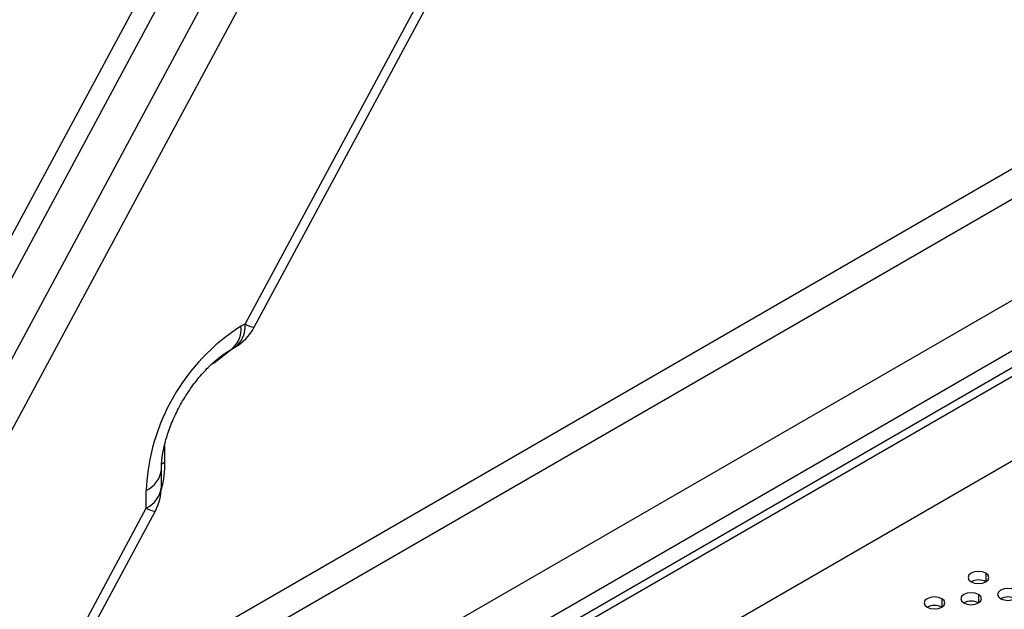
# Model space of a CAD drawing. Header units: millimetres. Extents: x 0 to 1118, y 0 to 864.
# Tile 360 of 438: x 980.42 to 989.89, y 694.02 to 699.69. Entities that reach past the tile are written whole.
import ezdxf

# ---------------------------------------------------------------- set-up
doc = ezdxf.new("R2010")
doc.units = ezdxf.units.MM

msp = doc.modelspace()

# ---------------------------------------------------------------- linework, layer by layer
at = {"color": 7, "linetype": 'Continuous', "lineweight": 25}
for p, q in [((987.8979, 711.6712), (976.6155, 690.6883)), ((988.0715, 711.5838), (976.7891, 690.6009)), ((977.1029, 690.4025), (987.3865, 709.5278)), ((977.4115, 690.2926), (987.4901, 709.0367)), ((1010.8293, 708.3799), (936.3002, 665.3552)), ((1010.9, 708.3391), (936.3709, 665.3144)), ((1011.1121, 707.645), (936.1588, 664.3754)), ((988.1981, 707.1979), (982.5865, 696.7615)), ((982.6733, 696.7288), (988.2849, 707.1652)), ((981.447, 693.3366), (995.3568, 701.3666)), ((995.4416, 701.1216), (981.5318, 693.0917)), ((949.9524, 673.8897), (996.8942, 700.9886)), ((997.0356, 700.5803), (950.0939, 673.4814)), ((982.545, 696.7375), (982.5865, 696.7615)), ((982.4414, 696.5086), (982.4829, 696.5326)), ((981.7802, 695.1938), (981.7802, 695.3633)), ((981.6338, 694.9897), (981.6338, 695.1592)), ((981.6338, 694.9897), (980.7563, 693.3579)), ((980.8432, 693.3252), (981.7206, 694.957))]:
    msp.add_line(p, q, dxfattribs=at)
at = {"color": 8, "linetype": 'Continuous', "lineweight": 25}
for p, q in [((982.4652, 696.5223), (982.2913, 696.3864)), ((982.2913, 696.3864), (982.2607, 696.3688)), ((981.8109, 695.5898), (981.8109, 695.4305)), ((989.7151, 694.3621), (989.7151, 694.2804)), ((989.6443, 694.1579), (989.6443, 694.0763)), ((989.2908, 694.1171), (989.2908, 694.0355))]:
    msp.add_line(p, q, dxfattribs=at)
at = {"color": 8, "linetype": 'Continuous', "lineweight": 25, "flags": 128}
msp.add_lwpolyline([(981.7802, 695.4097), (981.7851, 695.4135), (981.8109, 695.4305)], dxfattribs=at)
at = {"color": 7, "linetype": 'Continuous', "lineweight": 25, "flags": 128}
for points in [[(989.7151, 694.3621), (989.6826, 694.3746), (989.6443, 694.379), (989.6061, 694.3746), (989.5736, 694.3621), (989.552, 694.3433), (989.5443, 694.3212), (989.552, 694.2991), (989.5736, 694.2804)], [(989.5736, 694.2804), (989.6061, 694.2679), (989.6443, 694.2635), (989.6826, 694.2679), (989.7151, 694.2804), (989.7367, 694.2991), (989.7443, 694.3212), (989.7367, 694.3433), (989.7151, 694.3621)], [(989.6443, 694.1579), (989.6119, 694.1705), (989.5736, 694.1749), (989.5354, 694.1705), (989.5029, 694.1579), (989.4813, 694.1392), (989.4736, 694.1171), (989.4813, 694.095), (989.5029, 694.0763)], [(989.5029, 694.0763), (989.5354, 694.0638), (989.5736, 694.0594), (989.6119, 694.0638), (989.6443, 694.0763), (989.666, 694.095), (989.6736, 694.1171), (989.666, 694.1392), (989.6443, 694.1579)], [(989.9979, 694.1988), (989.9655, 694.2113), (989.9272, 694.2157), (989.8889, 694.2113), (989.8565, 694.1988), (989.8348, 694.18), (989.8272, 694.1579), (989.8348, 694.1359), (989.8565, 694.1171)], [(989.8565, 694.1171), (989.8889, 694.1046), (989.9272, 694.1002), (989.9655, 694.1046), (989.9979, 694.1171), (990.0196, 694.1359), (990.0272, 694.1579), (990.0196, 694.18), (989.9979, 694.1988)], [(989.2908, 694.1171), (989.2584, 694.1296), (989.2201, 694.134), (989.1818, 694.1296), (989.1494, 694.1171), (989.1277, 694.0984), (989.1201, 694.0763), (989.1277, 694.0542), (989.1494, 694.0355)], [(989.1494, 694.0355), (989.1818, 694.023), (989.2201, 694.0186), (989.2584, 694.023), (989.2908, 694.0355), (989.3125, 694.0542), (989.3201, 694.0763), (989.3125, 694.0984), (989.2908, 694.1171)]]:
    msp.add_lwpolyline(points, dxfattribs=at)
at = {"color": 7, "linetype": 'Continuous', "lineweight": 25}
for centre, radius, start, end in [((983.6038, 695.074), 1.9719, 122.4764, 177.5236), ((982.2329, 696.9656), 0.5, 299.99731, 331.7332), ((981.2802, 695.1938), 0.5, 331.7332, 0), ((989.6443, 694.1439), 0.1537, 62.61002, 117.3846), ((989.5736, 693.9398), 0.1537, 62.61002, 117.3846), ((989.9272, 693.9806), 0.1537, 62.61002, 117.3846), ((989.2201, 693.899), 0.1537, 62.61002, 117.3846)]:
    msp.add_arc(centre, radius, start, end, dxfattribs=at)
at = {"color": 8, "linetype": 'Continuous', "lineweight": 25}
for centre, radius, start, end in [((982.3082, 696.7068), 0.2388, 303.7832, 7.39123), ((982.3349, 696.7374), 0.2527, 305.84152, 5.47066), ((982.6963, 696.9217), 0.1942, 235.55398, 263.18529), ((981.5285, 695.3896), 0.2533, 294.56706, 353.65523), ((981.5289, 695.2195), 0.2526, 294.52506, 354.1548), ((981.7771, 695.2389), 0.2875, 240.08453, 258.65474)]:
    msp.add_arc(centre, radius, start, end, dxfattribs=at)
at = {"color": 7, "linetype": 'Continuous', "lineweight": 25}
msp.add_open_spline([(981.7802, 695.3633), (981.7806, 695.381), (981.7816, 695.432), (981.7947, 695.5323), (981.8265, 695.6643), (981.8764, 695.8057), (981.9433, 695.9497), (982.0251, 696.0898), (982.1183, 696.2195), (982.2182, 696.333), (982.3187, 696.4255), (982.3936, 696.4801), (982.432, 696.503), (982.4414, 696.5086)], degree=3, knots=[0, 0, 0, 0, 0.0513924, 0.1487991, 0.2483182, 0.3501188, 0.4535889, 0.5579696, 0.6624485, 0.7659874, 0.867864, 0.967533, 1, 1, 1, 1], dxfattribs=at)
at = {"color": 8, "linetype": 'Continuous', "lineweight": 25}
msp.add_open_spline([(981.8109, 695.4305), (981.8084, 695.3454), (981.8056, 695.2485), (981.7705, 695.1441), (981.7663, 695.1314)], degree=3, knots=[0, 0, 0, 0, 0.878245, 1, 1, 1, 1], dxfattribs=at)

doc.saveas('drawing.dxf')
